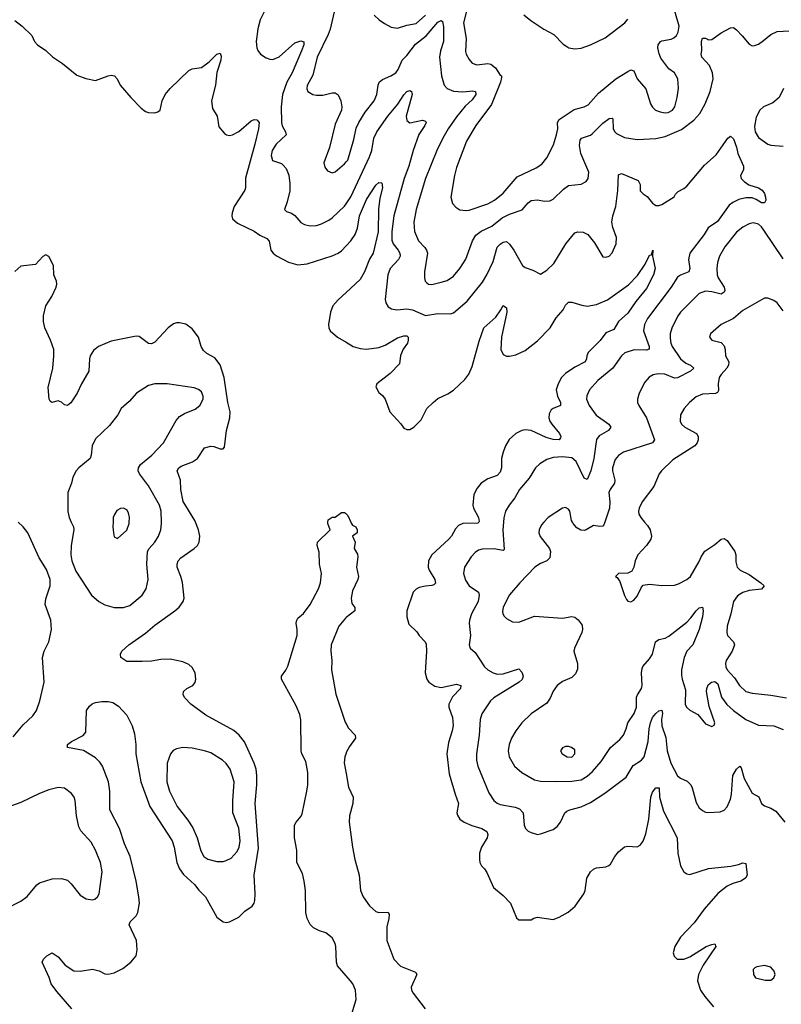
# Model space of a CAD drawing. Header units: inches. Extents: x 1550315 to 1685896, y 510706 to 640504.
# Tile 357 of 452: x 1647902 to 1652797, y 606899 to 613231. Entities that reach past the tile are written whole.
import ezdxf

# ---------------------------------------------------------------- set-up
doc = ezdxf.new("R2010")
doc.units = ezdxf.units.IN
doc.header["$MEASUREMENT"] = 0
for name, color, linetype in [('B6640', 7, 'Continuous'), ('B6641', 7, 'Continuous'), ('B6650', 7, 'Continuous'), ('B6651', 7, 'Continuous')]:
    doc.layers.add(name, color=color, linetype=linetype)

msp = doc.modelspace()

# ---------------------------------------------------------------- linework, layer by layer
at = {"layer": 'B6640', "color": 5}
for points, elevation in [([(1647860.4, 608619.6), (1647924.6, 608695.4), (1647986.1, 608753.9), (1648010.7, 608789.3), (1648032.1, 608850), (1648059.1, 608970), (1648047.6, 609130), (1648059.5, 609170), (1648089.5, 609230.5), (1648106, 609310), (1648101.3, 609370), (1648064.5, 609470), (1648070, 609506.8), (1648096.8, 609590), (1648097.7, 609630), (1648074.9, 609694.9), (1648027.8, 609770), (1647954.5, 609930), (1647924.5, 609970), (1647891.9, 610000)], 640), ([(1648237, 606870), (1648140.1, 606980.1), (1648104.5, 607030), (1648091.2, 607071.2), (1648046.6, 607170), (1648054, 607190), (1648075.3, 607210), (1648110, 607230.7), (1648150, 607204), (1648193.4, 607150), (1648250, 607113), (1648290, 607112), (1648370, 607125.3), (1648413.3, 607113.3), (1648450, 607095.5), (1648470, 607092.4), (1648510, 607100.3), (1648564.5, 607130), (1648616.9, 607170), (1648649.7, 607210), (1648656.9, 607250), (1648652.4, 607310), (1648605.4, 607410), (1648612.6, 607430), (1648650, 607467.6), (1648661.6, 607490), (1648671.6, 607550), (1648667.9, 607590), (1648649.8, 607690), (1648612.2, 607850), (1648575.4, 607930), (1648543.7, 608030), (1648480.3, 608150), (1648482.2, 608270), (1648471.7, 608330), (1648433.7, 608430), (1648416.9, 608456.9), (1648390, 608484.7), (1648311.9, 608531.9), (1648209, 608550), (1648210, 608570.7), (1648234, 608590), (1648310, 608628.4), (1648327, 608650), (1648332.1, 608787.9), (1648350, 608816), (1648367.7, 608832.3), (1648390, 608840.5), (1648430, 608846), (1648470, 608846), (1648499.9, 608839.9), (1648536.7, 608816.7), (1648590, 608757.3), (1648624.9, 608690), (1648639, 608639), (1648648, 608570), (1648649.2, 608510), (1648681.1, 608330), (1648739, 608170), (1648882.2, 607950), (1648895.1, 607910), (1648912.4, 607810), (1648929.1, 607769.1), (1648953.8, 607733.8), (1649026.3, 607670), (1649053.4, 607633.4), (1649095.6, 607590), (1649170, 607459.5), (1649210, 607429.1), (1649230, 607425.2), (1649250, 607428.9), (1649310, 607459.6), (1649350, 607496.9), (1649395.1, 607530), (1649409.7, 607550), (1649413.8, 607566.2), (1649415.8, 607610), (1649408.4, 607730), (1649437.3, 607902.7), (1649415.4, 608190), (1649426.4, 608310), (1649427, 608370), (1649421, 608410), (1649408.3, 608450), (1649346.2, 608586.2), (1649312.6, 608630), (1649279.3, 608659.3), (1649098.7, 608758.7), (1649002, 608830), (1648963.1, 608870), (1648952.6, 608890), (1648954.7, 608910), (1648976.9, 608930), (1649014, 608950), (1649030.5, 608969.5), (1649034.6, 608990), (1649028.7, 609030), (1649010, 609064.2), (1648990, 609083.5), (1648950, 609100.3), (1648870, 609117.7), (1648810, 609117.2), (1648750, 609106.6), (1648690, 609103), (1648590, 609104.2), (1648552.3, 609130), (1648549.2, 609150), (1648559.3, 609170), (1648603.6, 609210), (1648710, 609284.7), (1648770, 609337.3), (1648899.6, 609430), (1648926.3, 609453.7), (1648953.6, 609490), (1648958.9, 609510), (1648947.5, 609612.5), (1648938, 609650), (1648913.1, 609710), (1648913.5, 609730), (1648921.1, 609750), (1648937.6, 609770), (1649023.7, 609830), (1649044.5, 609850), (1649056.2, 609870), (1649060.5, 609910), (1649051.2, 609950), (1649031.1, 610000)], 620), ([(1648233.7, 610000), (1648246.9, 609970), (1648250.2, 609950), (1648233.2, 609850), (1648230.2, 609790), (1648237.3, 609750), (1648263.6, 609683.6), (1648363.5, 609530), (1648410, 609489.2), (1648450, 609467.3), (1648510, 609451.1), (1648570, 609450.2), (1648610, 609462.8), (1648689.6, 609530), (1648714.7, 609570), (1648727.4, 609630), (1648718.2, 609730), (1648723.2, 609810), (1648733.5, 609830), (1648769.8, 609870), (1648794.6, 609910), (1648809, 609950), (1648814, 609990), (1648813.6, 610000)], 640), ([(1648501.6, 610000), (1648499.5, 609970), (1648504.4, 609930), (1648510, 609904.7), (1648530, 609894.8), (1648590, 609948.2), (1648605.1, 609990), (1648605.8, 610000)], 660), ([(1650000, 607082.4), (1649945.4, 607145.4), (1649938.9, 607170), (1649934.4, 607270), (1649929.4, 607290), (1649910, 607327.1), (1649870, 607358.5), (1649830, 607370.5), (1649790, 607389.9), (1649770, 607411), (1649749.3, 607450), (1649741, 607490), (1649738.5, 607630), (1649731, 607691), (1649719.3, 607739.3), (1649682.6, 607810), (1649683, 607890), (1649667.3, 607970), (1649668.6, 608050), (1649678.5, 608070), (1649710.9, 608109.1), (1649716.5, 608123.5), (1649748.1, 608270), (1649754, 608310), (1649755, 608390), (1649740.8, 608460.8), (1649715.4, 608510), (1649711.1, 608530), (1649709.3, 608729.3), (1649702.1, 608762.1), (1649679, 608819), (1649583.7, 608990), (1649583.7, 609010), (1649612.4, 609047.6), (1649626.2, 609073.8), (1649684.7, 609270), (1649686, 609310), (1649679.7, 609350), (1649682.4, 609370), (1649690, 609382), (1649727, 609413), (1649768.9, 609471.1), (1649822.8, 609570), (1649836.4, 609610), (1649841.5, 609670), (1649829.8, 609730.2), (1649827.3, 609807.3), (1649814, 609850), (1649815.3, 609870), (1649898, 609950), (1649882, 609990), (1649883.3, 610000)], 580), ([(1650000, 609385.7), (1649996.8, 609383.2), (1649952.6, 609330), (1649904.9, 609210), (1649901.3, 609170), (1649907.2, 609110), (1649905.5, 609050), (1649933.5, 608893.5), (1649993.1, 608713.1), (1650000, 608701.6)], 580), ([(1650000, 608514.1), (1649992.3, 608490), (1649988, 608452), (1650000, 608382.3)], 580), ([(1647808.8, 607511.2), (1647910, 607561.7), (1647948.9, 607591.1), (1648011.8, 607668.2), (1648030, 607679.5), (1648110, 607704.9), (1648170, 607708.4), (1648210, 607696.4), (1648233.7, 607673.7), (1648290, 607600.7), (1648330, 607578), (1648370, 607570.7), (1648384.1, 607575.9), (1648401.2, 607590), (1648411.8, 607610), (1648431.2, 607750), (1648420.5, 607810), (1648389.6, 607890), (1648360.7, 607940.7), (1648294.8, 608014.8), (1648281.2, 608041.2), (1648266, 608110), (1648258.7, 608210), (1648251.5, 608230), (1648234.9, 608254.9), (1648190, 608289.6), (1648150, 608293.7), (1648090, 608277.2), (1648030, 608254.5), (1647910, 608196.4), (1647850, 608174.7)], 640)]:
    msp.add_lwpolyline(points, dxfattribs=dict(at, elevation=elevation))
at = {"layer": 'B6640', "color": 5, "elevation": 640}
msp.add_lwpolyline([(1648950.2, 608549.8), (1648910, 608542.4), (1648889.1, 608530.9), (1648870.4, 608510), (1648848.8, 608450), (1648847.1, 608330), (1648864.4, 608270), (1648914.9, 608170), (1648983.6, 608083.6), (1649014.1, 608034.1), (1649042.6, 607970), (1649065.4, 607885.4), (1649085.3, 607850), (1649111.2, 607831.2), (1649170, 607816.9), (1649210, 607817.3), (1649230, 607822.8), (1649260.4, 607839.6), (1649299.3, 607880.7), (1649312.5, 607910), (1649319.6, 607950), (1649310.8, 608030.8), (1649271.6, 608130), (1649271.6, 608208.4), (1649281.1, 608330), (1649254, 608410), (1649230, 608446.6), (1649205.1, 608470), (1649130, 608515.6), (1649090, 608529.8), (1649010, 608546.4)], close=True, dxfattribs=at)
at = {"layer": 'B6641', "color": 5}
for points, elevation in [([(1649497.1, 613330), (1649447.7, 613230), (1649432.1, 613172.1), (1649422, 613090), (1649425.5, 613050), (1649432.4, 613032.4), (1649450.4, 613010.4), (1649486.6, 612986.6), (1649510, 612976.3), (1649530, 612974.9), (1649570, 612993.4), (1649670, 613083.2), (1649710, 613094.9), (1649728, 613088), (1649727.4, 613070), (1649713.3, 613030), (1649653.5, 612890), (1649619.6, 612830), (1649590.5, 612750), (1649583.4, 612670), (1649584.7, 612570), (1649588.7, 612548.7), (1649610.3, 612510), (1649614, 612490), (1649550, 612431), (1649523.8, 612390), (1649517.3, 612357.3), (1649526, 612326), (1649585.3, 612305.3), (1649596, 612296), (1649613.9, 612273.9), (1649631.3, 612231.3), (1649638.6, 612178.6), (1649637.7, 612130), (1649620.8, 612059.2), (1649603, 612010), (1649616.7, 611996.7), (1649650, 611986.4), (1649670, 611972.7), (1649710, 611926.7), (1649733.3, 611913.3), (1649770, 611905.8), (1649810, 611907.9), (1649842.7, 611917.3), (1649890, 611941.8), (1649910, 611957.2), (1649988.9, 612031.1), (1650000, 612047.8)], 640), ([(1649930.1, 613310), (1649897.1, 613170), (1649884.7, 613135.3), (1649813.4, 612990), (1649785.4, 612874.6), (1649748.7, 612808.7), (1649747.3, 612787.3), (1649754, 612770), (1649786, 612750), (1649810, 612744.9), (1649850, 612746), (1649910, 612760.4), (1649930, 612760.5), (1649950, 612747.3), (1649966.4, 612710), (1649972.4, 612670), (1649970.4, 612650), (1649930, 612559), (1649893.1, 612410), (1649857.8, 612310), (1649862.2, 612282.2), (1649879.9, 612259.9), (1649910, 612247.3), (1649930, 612253.4), (1649990, 612304.2), (1650000, 612316.4)], 660), ([(1647870, 613226), (1647918, 613190), (1647978.8, 613130), (1647997.3, 613090), (1648017.3, 613070), (1648070, 613033.4), (1648112.1, 612992.1), (1648177.3, 612950), (1648270, 612874.9), (1648326.3, 612853.7), (1648390, 612840.7), (1648470, 612870.4), (1648490, 612874.4), (1648510.3, 612870.3), (1648528, 612850), (1648547.7, 612810), (1648616.3, 612730), (1648682, 612662), (1648710, 612641), (1648730, 612634), (1648770, 612633), (1648790, 612639.1), (1648805.2, 612650), (1648818.4, 612710), (1648837, 612750), (1648870, 612788), (1648990, 612903.8), (1649010, 612915.3), (1649070, 612924), (1649120.2, 612959.8), (1649170, 613008.5), (1649190, 613016.3), (1649196.7, 612996.7), (1649195.4, 612970), (1649168, 612892), (1649160.5, 612810), (1649133.7, 612710), (1649141, 612661), (1649170.4, 612610), (1649181.4, 612541.4), (1649219, 612499), (1649230.4, 612490.4), (1649250, 612486.4), (1649270, 612490.3), (1649310, 612511.2), (1649390, 612581.1), (1649410, 612589.2), (1649427.1, 612587.1), (1649441.6, 612570), (1649436.8, 612530), (1649412.5, 612430), (1649352.9, 612212.9), (1649354.3, 612150), (1649350, 612134), (1649281.1, 612030), (1649267.2, 611990), (1649265.3, 611970), (1649270, 611951.3), (1649302.3, 611922.3), (1649410, 611872.2), (1649444.8, 611844.8), (1649490, 611823.1), (1649506, 611806), (1649516.9, 611750), (1649530.2, 611730.2), (1649552.8, 611712.8), (1649630, 611671.8), (1649690, 611655.6), (1649750, 611661.8), (1649910, 611712.1), (1649950, 611728.8), (1649970, 611743.8), (1650000, 611776.1)], 620), ([(1649031.1, 610000), (1649027.1, 610010), (1648952, 610132), (1648936.8, 610210), (1648936, 610270), (1648914.7, 610330), (1648925.4, 610350), (1648940, 610360), (1649011.9, 610388.1), (1649045.1, 610410), (1649090, 610478.7), (1649130, 610487.6), (1649150, 610485.3), (1649190, 610470.7), (1649209.2, 610470.8), (1649218, 610482), (1649230.7, 610590), (1649252.9, 610670), (1649253.7, 610710), (1649239.9, 610770), (1649216.7, 610930), (1649191, 611011), (1649155.9, 611055.9), (1649105.1, 611085.1), (1649083.1, 611103.1), (1649069.1, 611129.1), (1649050.6, 611190), (1649010, 611243.5), (1648970, 611272.2), (1648930, 611282.6), (1648910, 611282), (1648890, 611275.5), (1648855.6, 611250), (1648770, 611157.7), (1648750, 611146.9), (1648730, 611149.7), (1648670, 611193), (1648650, 611195.8), (1648490, 611164.1), (1648408.4, 611130), (1648376.2, 611103.8), (1648355.8, 611070), (1648350.2, 611050), (1648346.7, 610970), (1648298.4, 610890), (1648270.8, 610829.2), (1648230, 610766.6), (1648210, 610749.5), (1648190, 610755.1), (1648171.1, 610771.1), (1648150, 610779.6), (1648108.7, 610770), (1648097.5, 610777.5), (1648091.3, 610791.3), (1648085.8, 610865.8), (1648113.8, 610990), (1648122.3, 611070), (1648121.2, 611110), (1648100.8, 611170), (1648064.2, 611250), (1648055.5, 611290), (1648054.2, 611325.8), (1648069.7, 611390), (1648107.8, 611450), (1648137.2, 611510), (1648141.2, 611530), (1648139, 611550), (1648122, 611590), (1648119.3, 611650), (1648090, 611708), (1648070, 611719), (1648050, 611709), (1648002.8, 611657.2), (1647910, 611645.2), (1647870, 611611.8)], 620), ([(1650000, 611477), (1649948.9, 611430), (1649915.6, 611390), (1649900.7, 611350), (1649887.8, 611270), (1649888.8, 611250), (1649897.1, 611230), (1649945.5, 611190), (1650000, 611157.3)], 620), ([(1648813.6, 610000), (1648810.6, 610070), (1648799.8, 610110), (1648730, 610234), (1648672.7, 610310), (1648663.5, 610330), (1648665.3, 610350), (1648678.3, 610370), (1648750.5, 610429.5), (1648827.2, 610510), (1648907.3, 610652.7), (1648930, 610678.4), (1648960.6, 610699.4), (1649030, 610725.7), (1649060.7, 610750), (1649081.6, 610790), (1649081.6, 610810), (1649070, 610837), (1649052.1, 610852.1), (1649024.2, 610864.2), (1648849.7, 610889.7), (1648770, 610888.3), (1648730, 610878), (1648652.7, 610830), (1648604.8, 610775.2), (1648553, 610730), (1648533.4, 610690), (1648478.6, 610621.4), (1648390, 610536), (1648368, 610490), (1648360.7, 610430), (1648354, 610410), (1648282, 610350), (1648265.5, 610330), (1648244, 610290), (1648234.9, 610250), (1648211.8, 610190), (1648211.3, 610068.7), (1648220.6, 610030), (1648233.7, 610000)], 640), ([(1648605.8, 610000), (1648607.8, 610030), (1648600.5, 610060.5), (1648590, 610079.3), (1648570, 610089.3), (1648550, 610086.6), (1648526.3, 610073.7), (1648510.3, 610049.7), (1648503.7, 610030), (1648501.6, 610000)], 660), ([(1649883.3, 610000), (1649885.2, 610014.8), (1649910, 610031.3), (1649930, 610031.3), (1649970, 610062), (1649990, 610062), (1649996.9, 610056.9), (1650000, 610053.3)], 580)]:
    msp.add_lwpolyline(points, dxfattribs=dict(at, elevation=elevation))
at = {"layer": 'B6650', "color": 5}
for points, elevation in [([(1650029.3, 610000), (1650032.7, 609992.7), (1650041.1, 609981.1), (1650062, 609970), (1650072, 609950), (1650071.3, 609930), (1650042, 609910), (1650058, 609870), (1650052, 609830), (1650073.4, 609793.4), (1650076.3, 609776.3), (1650067.3, 609710), (1650079.1, 609650), (1650075.5, 609630), (1650042, 609558), (1650032.2, 609510), (1650037.1, 609477.1), (1650055.5, 609450), (1650055.5, 609430), (1650000, 609385.7)], 580), ([(1650852.2, 610000), (1650846.4, 609993.6), (1650750, 609991.4), (1650721.9, 609978.1), (1650702.3, 609957.7), (1650676.5, 609910), (1650659.6, 609890), (1650550.2, 609790), (1650530.2, 609750), (1650528.4, 609710), (1650533, 609690), (1650571, 609630), (1650573.6, 609606.4), (1650564, 609596), (1650550, 609592.1), (1650510, 609589), (1650470, 609579.3), (1650451, 609569), (1650431.8, 609550), (1650390.3, 609430), (1650390.3, 609390), (1650403.5, 609343.5), (1650454, 609294), (1650470.2, 609270.2), (1650508.2, 609230), (1650514.1, 609214.1), (1650517.8, 609170), (1650508.8, 609030), (1650518.9, 608990), (1650531.3, 608971.3), (1650570, 608945.3), (1650610, 608936.6), (1650710, 608956.9), (1650738, 608950), (1650734.9, 608930), (1650683.8, 608876.2), (1650660.9, 608830), (1650659.8, 608810), (1650683.5, 608743.5), (1650688.1, 608691.9), (1650682.3, 608657.7), (1650657.5, 608582.5), (1650647.3, 608510), (1650661.4, 608381.4), (1650700.3, 608250), (1650723.1, 608190), (1650712.2, 608130), (1650715.1, 608115.1), (1650730.5, 608090), (1650759.1, 608070), (1650807.8, 608047.8), (1650873, 608030), (1650903.7, 608010), (1650911.5, 607990), (1650907.4, 607970), (1650870.3, 607910), (1650857.4, 607870), (1650856.4, 607830), (1650860.5, 607810), (1650870.4, 607790.4), (1650890.6, 607770), (1650905.5, 607745.5), (1650948.4, 607650), (1651010, 607598.4), (1651057.6, 607550), (1651095.9, 607455.9), (1651110, 607441), (1651190, 607442.8), (1651207, 607453), (1651230, 607459.1), (1651330, 607444.9), (1651370, 607459.1), (1651427.9, 607492), (1651471.6, 607530), (1651528, 607610), (1651536.4, 607630), (1651547.8, 607710), (1651570, 607750.6), (1651590, 607768), (1651610, 607775.5), (1651670, 607782), (1651689.5, 607790.5), (1651699.5, 607800.5), (1651726.6, 607850), (1651750, 607878.8), (1651790, 607910.6), (1651810, 607914.9), (1651870, 607912.4), (1651890, 607923), (1651910, 607947.7), (1651925.6, 607994.4), (1651946.5, 608090), (1651958.8, 608230), (1651970, 608263.1), (1651990.5, 608290.5), (1652011.4, 608291.4), (1652014.7, 608230), (1652041, 608141), (1652127.6, 607970), (1652132.3, 607870), (1652150.3, 607790.3), (1652170.4, 607750.3), (1652190, 607738), (1652210, 607734.4), (1652330, 607772.9), (1652472.8, 607787.2), (1652522.8, 607797.2), (1652550, 607807.7), (1652570, 607804.7), (1652578, 607730), (1652568, 607710), (1652536.3, 607690), (1652485, 607675), (1652450, 607658.8), (1652389.5, 607610.5), (1652302.3, 607510), (1652237, 607423), (1652150.4, 607330), (1652112.2, 607270), (1652102, 607230), (1652107.9, 607207.9), (1652127.3, 607190), (1652170, 607188.1), (1652210, 607203.9), (1652314, 607270), (1652350, 607284.2), (1652370, 607286.8), (1652376, 607270), (1652294.2, 607150), (1652264.4, 607090), (1652258.9, 607050), (1652278.9, 606990), (1652304.9, 606950), (1652362.2, 606882.2)], 620), ([(1651011.2, 610000), (1651007.1, 609950), (1651016.9, 609823.1), (1651010, 609817), (1650950, 609829.1), (1650874.3, 609825.7), (1650850, 609818.8), (1650830, 609804.7), (1650804.2, 609775.8), (1650761.5, 609710), (1650754.3, 609670), (1650766.6, 609626.6), (1650792, 609590), (1650850.1, 609550.1), (1650856, 609530), (1650848.6, 609490), (1650806.2, 609410), (1650793.4, 609370), (1650790.2, 609350), (1650799.6, 609270), (1650790.5, 609210), (1650797.3, 609190), (1650830, 609160.4), (1650889.1, 609070), (1650911.8, 609050), (1650945.3, 609030), (1650970, 609021.5), (1651010, 609023.5), (1651110, 609056.9), (1651130, 609035.3), (1651137.1, 609010), (1651131.9, 608988.1), (1651113.4, 608970), (1650950, 608869.8), (1650929.1, 608850), (1650872.6, 608767.4), (1650861.1, 608730), (1650855, 608630), (1650837.2, 608510), (1650838.2, 608470), (1650847.2, 608430), (1650918.4, 608258.4), (1650948.7, 608210), (1650970, 608192.9), (1650990, 608184.5), (1651087.6, 608167.6), (1651115.2, 608155.2), (1651138, 608130), (1651144.2, 608050), (1651153, 608030), (1651170, 608013), (1651190, 608003), (1651230, 607990.6), (1651250, 607995.5), (1651330, 608023.7), (1651357.4, 608042.6), (1651378, 608070), (1651406.6, 608130), (1651419, 608141), (1651437.2, 608150), (1651510.7, 608169.3), (1651570, 608197.3), (1651662.4, 608257.6), (1651799.4, 608360.6), (1651845.8, 608434.2), (1651899.2, 608470), (1651915.8, 608490), (1651941.8, 608590), (1651947, 608670), (1651956.1, 608710), (1651970, 608742.3), (1651990, 608769.1), (1652010, 608786), (1652030, 608790.4), (1652033.1, 608770), (1652027.8, 608730), (1652029.4, 608690), (1652055.5, 608615.5), (1652064.1, 608530), (1652087.8, 608450), (1652130, 608368.3), (1652150, 608353.2), (1652193, 608333), (1652215.8, 608310), (1652225.3, 608290), (1652250, 608196), (1652270, 608162.8), (1652290, 608144.9), (1652310, 608135.5), (1652330, 608132.7), (1652403.9, 608136.1), (1652430, 608147.7), (1652450, 608168), (1652470, 608218), (1652477.4, 608250), (1652486.9, 608370), (1652510, 608410.4), (1652530, 608430.7), (1652539, 608419), (1652559.3, 608350), (1652610, 608257.1), (1652653, 608233), (1652670.8, 608190), (1652690, 608176.3), (1652730, 608160.7), (1652762, 608142), (1652820.7, 608070)], 640), ([(1651272, 610000), (1651256.7, 609983.3), (1651240.9, 609950), (1651239.5, 609930), (1651247.1, 609907.1), (1651306.7, 609830), (1651314, 609810), (1651310.2, 609769.8), (1651289.2, 609750.8), (1651250, 609733.3), (1651213.4, 609710), (1651116, 609610), (1651050, 609533.3), (1651010, 609453.2), (1651005.8, 609425.8), (1651007.6, 609410), (1651015.6, 609395.6), (1651030, 609380.3), (1651070, 609358.7), (1651110, 609356), (1651210, 609394.9), (1651390, 609383.1), (1651450, 609392.4), (1651470, 609388), (1651491.7, 609371.7), (1651516.7, 609336.7), (1651519.5, 609310), (1651514.9, 609290), (1651468.4, 609190), (1651464.4, 609170), (1651487.9, 609090), (1651486.7, 609053.3), (1651475.1, 609024.9), (1651450, 609001.6), (1651390, 608975.8), (1651356.4, 608950), (1651330, 608912.3), (1651312.5, 608867.5), (1651290, 608834.5), (1651190, 608767.8), (1651130.4, 608710), (1651090, 608658.4), (1651063.1, 608610), (1651047.8, 608570), (1651041.7, 608530), (1651047.4, 608490), (1651083.1, 608430), (1651130, 608390.4), (1651210, 608343.5), (1651250, 608334.2), (1651350, 608331.6), (1651450, 608334.6), (1651510, 608343.2), (1651550, 608365.4), (1651584.1, 608395.9), (1651639.6, 608460.4), (1651698.7, 608550), (1651758.7, 608601.3), (1651783.1, 608630), (1651801.1, 608670), (1651811.7, 608710), (1651850.7, 608770), (1651867, 608810), (1651866.7, 608873.3), (1651872.4, 608890), (1651898.5, 608930), (1651902, 608950), (1651898.4, 609030), (1651902.3, 609057.7), (1651907.8, 609072.2), (1651950, 609120.3), (1651968.4, 609150), (1651989.7, 609230), (1652010, 609246), (1652050, 609254.2), (1652073.7, 609266.3), (1652190, 609356.5), (1652216.2, 609383.8), (1652250, 609430.3), (1652270, 609448.4), (1652290, 609454), (1652295.5, 609430), (1652291, 609391), (1652270.1, 609309.9), (1652228.4, 609211.6), (1652190.3, 609170), (1652172.6, 609130), (1652156.9, 609050), (1652156.2, 609016.2), (1652159.5, 608990), (1652180.9, 608920.9), (1652179.3, 608830), (1652188, 608810), (1652210, 608790.6), (1652261.7, 608761.7), (1652310, 608702.8), (1652350, 608684.9), (1652365.6, 608694.4), (1652369.3, 608710), (1652334.5, 608814.5), (1652316.8, 608910), (1652318.4, 608930), (1652327.5, 608952.5), (1652348.4, 608971.6), (1652370, 608975.5), (1652390, 608959.6), (1652413.5, 608873.5), (1652446.8, 608826.8), (1652489.3, 608789.3), (1652570, 608730.2), (1652650, 608694.6), (1652749.2, 608689.2), (1652810, 608665.3)], 660), ([(1651663.5, 610000), (1651657.7, 609982.3), (1651650, 609974.7), (1651630, 609971.1), (1651590, 609978), (1651542.8, 609950), (1651530, 609945.7), (1651507.9, 609947.9), (1651483.3, 609963.3), (1651459.6, 609990), (1651454.6, 610000)], 660), ([(1651918.4, 610000), (1651937.2, 609977.2), (1651953.7, 609950), (1651963.7, 609910), (1651959.5, 609890), (1651930.3, 609850), (1651875.3, 609790), (1651858.7, 609750), (1651850.4, 609709.6), (1651836.1, 609683.9), (1651810, 609672.3), (1651751.3, 609668.7), (1651732, 609650), (1651742.8, 609642.8), (1651759, 609619), (1651788.8, 609528.8), (1651802.8, 609502.8), (1651810, 609491), (1651830, 609487.3), (1651850, 609497.3), (1651870, 609524), (1651898.3, 609581.7), (1651910, 609593.4), (1651950, 609601.3), (1652030, 609593.1), (1652110, 609594.9), (1652137.3, 609602.7), (1652190, 609630.3), (1652214.5, 609650), (1652270, 609747.7), (1652282.4, 609777.6), (1652306.8, 609813.2), (1652370, 609856.4), (1652410, 609890.4), (1652430, 609893.7), (1652450, 609881.3), (1652499.5, 609810), (1652504.6, 609790), (1652504.4, 609744.4), (1652513, 609710), (1652533.4, 609690), (1652590, 609662.8), (1652666.7, 609610), (1652688, 609590), (1652670, 609568.6), (1652590, 609559.8), (1652550, 609547.4), (1652515.1, 609524.9), (1652490.3, 609490), (1652474, 609410), (1652450.3, 609330), (1652447.4, 609290), (1652452.4, 609270), (1652490.2, 609230.2), (1652496, 609210), (1652482.4, 609170), (1652443.9, 609110), (1652438.6, 609090), (1652440.7, 609070), (1652450.2, 609050), (1652497.6, 608997.6), (1652528.1, 608950), (1652570, 608911.2), (1652610, 608899.3), (1652730, 608886.8), (1652830, 608869.3)], 680), ([(1650000, 608701.6), (1650015.6, 608675.6), (1650058.4, 608630), (1650059.5, 608610), (1650022.5, 608557.5), (1650001.4, 608518.6), (1650000, 608514.1)], 580), ([(1650000, 608382.3), (1650015, 608295), (1650046.2, 608230), (1650042.7, 608190), (1650022.7, 608110), (1650019, 608070), (1650041.2, 607910), (1650056.2, 607830), (1650083.3, 607730), (1650092.1, 607630), (1650108.7, 607590), (1650150, 607531.1), (1650190, 607495.9), (1650210, 607490.2), (1650270, 607490.3), (1650276.9, 607476.9), (1650275.4, 607450), (1650262.1, 607397.9), (1650261.9, 607310), (1650307.2, 607190), (1650350, 607143.2), (1650445.3, 607105.2), (1650455.3, 607090), (1650418.2, 607010), (1650420.2, 606990), (1650430, 606970.4), (1650508.1, 606870)], 580), ([(1650028.9, 606810), (1650065.3, 606930), (1650059.9, 606990), (1650042.2, 607030), (1650028.1, 607050), (1650000, 607082.4)], 580)]:
    msp.add_lwpolyline(points, dxfattribs=dict(at, elevation=elevation))
for points, elevation in [([(1651430, 608556.2), (1651410, 608556.2), (1651390, 608549.2), (1651378, 608530), (1651388, 608510), (1651421, 608490), (1651450, 608488.8), (1651469.3, 608510), (1651470, 608535.3), (1651448.7, 608550)], 680), ([(1652690, 607149.2), (1652640.7, 607139.3), (1652626.4, 607133.6), (1652616.9, 607123.1), (1652619.1, 607090), (1652631.3, 607070), (1652693.2, 607053.2), (1652730, 607054), (1652749.2, 607070), (1652757.2, 607090), (1652752.1, 607112.1), (1652730, 607137.2)], 640)]:
    msp.add_lwpolyline(points, close=True, dxfattribs=dict(at, elevation=elevation))
at = {"layer": 'B6651', "color": 5}
for points, elevation in [([(1650180.6, 613260.6), (1650213, 613230), (1650246.5, 613206.5), (1650290, 613183.2), (1650330, 613176.5), (1650390, 613195.5), (1650450, 613205.8), (1650510, 613260.5)], 680), ([(1650774.3, 613285.7), (1650754.4, 613210), (1650772.5, 613110), (1650767.1, 613027.1), (1650771.3, 613010), (1650790, 612974.9), (1650811.2, 612951.2), (1650841.2, 612941.2), (1650910, 612948.7), (1650930, 612944.3), (1650960.9, 612920.9), (1650990, 612874.8), (1650998, 612870), (1650998.5, 612858.5), (1650993.4, 612830), (1650934.1, 612685.9), (1650834.4, 612550), (1650773.4, 612450), (1650710, 612280.9), (1650696.1, 612230), (1650674, 612090), (1650683.8, 612050), (1650704.8, 612024.8), (1650730, 612008.2), (1650770, 612003.1), (1650790, 612007.2), (1650910, 612046.9), (1650954.7, 612070), (1651010, 612114.6), (1651099.8, 612220.2), (1651221.6, 612278.4), (1651257.3, 612302.7), (1651290, 612342.4), (1651332.7, 612427.3), (1651352.7, 612490), (1651360.2, 612530), (1651359, 612570), (1651368.7, 612590), (1651466.7, 612653.4), (1651530, 612671.7), (1651555.3, 612684.7), (1651621.8, 612758.2), (1651732.9, 612850), (1651810, 612899.1), (1651830, 612908.5), (1651850, 612902.8), (1651870, 612850.7), (1651926.5, 612786.5), (1651957.4, 612690), (1651969.2, 612669.2), (1651988.2, 612650), (1652017.8, 612637.8), (1652050, 612631.3), (1652070, 612633.4), (1652098.2, 612650), (1652112.4, 612670), (1652128.7, 612730), (1652137.6, 612790), (1652132.4, 612850), (1652111.2, 612890), (1652075.3, 612915.3), (1652024.1, 612984.1), (1652011.4, 613011.4), (1652003.2, 613050), (1652005.7, 613070), (1652021.1, 613090), (1652030, 613096.2), (1652090, 613106.7), (1652105.8, 613114.2), (1652122.7, 613130), (1652134.3, 613150), (1652139.9, 613190), (1652113.2, 613286.8)], 680), ([(1651143.3, 613263.4), (1651186.5, 613226.5), (1651270.6, 613170.6), (1651335.9, 613135.9), (1651394.8, 613074.8), (1651417.8, 613057.8), (1651431.2, 613051.2), (1651470, 613044.7), (1651510, 613048.2), (1651571.1, 613068.9), (1651665.7, 613114.3), (1651790.8, 613210), (1651810, 613234.6)], 720), ([(1650000, 612316.4), (1650010, 612328.7), (1650050, 612460.7), (1650065.4, 612534.6), (1650081, 612570), (1650122.7, 612637.3), (1650180.3, 612710), (1650197.2, 612750), (1650205.7, 612810), (1650213, 612830), (1650233.2, 612846.8), (1650287, 612870), (1650319.7, 612890), (1650334.5, 612910), (1650360.4, 612970), (1650390, 613000.2), (1650445.5, 613074.5), (1650513.6, 613126.4), (1650590, 613216), (1650610, 613227), (1650619.3, 613219.3), (1650625, 613185), (1650625, 613090), (1650606.6, 613030), (1650600.1, 612990), (1650612.8, 612870), (1650630.9, 612810.9), (1650649.6, 612789.5), (1650690, 612772.5), (1650750, 612766.6), (1650813.9, 612773.9), (1650831.8, 612770), (1650834, 612750), (1650810, 612715.3), (1650764.7, 612675.3), (1650710, 612606.3), (1650655, 612530), (1650620.9, 612470), (1650583.2, 612390), (1650509.5, 612210), (1650450.1, 612009.9), (1650436.1, 611930), (1650439.2, 611870), (1650464.4, 611810), (1650506.9, 611766.9), (1650517.8, 611750), (1650522.9, 611730), (1650503.7, 611610), (1650504.6, 611570), (1650508.9, 611550), (1650518.3, 611538.3), (1650530, 611530.4), (1650550, 611529.1), (1650610, 611543.6), (1650650, 611554.6), (1650690, 611581.1), (1650731.1, 611630), (1650769.8, 611690.2), (1650812.1, 611810), (1650834, 611846), (1650868.2, 611871.8), (1650937.1, 611902.9), (1651002.1, 611957.9), (1651050, 611980.1), (1651131.2, 612008.8), (1651170, 612054.3), (1651190, 612067.9), (1651230, 612072.6), (1651274.9, 612065.1), (1651310, 612066.4), (1651330, 612077.1), (1651397.8, 612142.2), (1651430, 612164.4), (1651510, 612174), (1651544, 612190), (1651556, 612210), (1651559.5, 612250), (1651509.8, 612369.8), (1651501.2, 612421.2), (1651504.4, 612455.6), (1651513.3, 612470), (1651570, 612488.7), (1651582.3, 612497.7), (1651650, 612566.8), (1651690, 612595.8), (1651710, 612597.1), (1651713.6, 612593.6), (1651717.3, 612530), (1651726.5, 612510), (1651738.7, 612498.7), (1651790, 612472.8), (1651870, 612460.2), (1651990, 612466.4), (1652050, 612479.8), (1652154.9, 612525.1), (1652234.6, 612585.5), (1652272.8, 612627.2), (1652308.7, 612690), (1652340.7, 612770), (1652359.8, 612850), (1652356.2, 612890), (1652336.8, 612936.8), (1652286.6, 612990), (1652282.7, 613010), (1652286.3, 613033.7), (1652283.9, 613090), (1652290, 613112.4), (1652310, 613111.8), (1652330, 613102.4), (1652350, 613103.8), (1652410, 613146.7), (1652470, 613178.8), (1652490, 613180.7), (1652510, 613166), (1652546.8, 613126.8), (1652590, 613074), (1652610, 613064), (1652624.5, 613064.5), (1652650, 613074.9), (1652683.3, 613096.7), (1652730, 613135.5), (1652770, 613154.4), (1652924.5, 613164.5)], 660), ([(1650000, 612047.8), (1650030, 612092.8), (1650151, 612350), (1650165.9, 612390), (1650179.2, 612470), (1650196.7, 612510), (1650268.8, 612611.2), (1650332.3, 612687.7), (1650370, 612747.2), (1650390, 612768.7), (1650410, 612775.8), (1650420.7, 612770), (1650424.2, 612750), (1650386.6, 612610), (1650390, 612583.1), (1650410, 612568.6), (1650490, 612584), (1650510, 612579.1), (1650514.6, 612570), (1650506.5, 612550), (1650468, 612492), (1650430.1, 612389.9), (1650403.1, 612290), (1650373.1, 612210), (1650306.1, 611970), (1650294.2, 611870), (1650294.3, 611814.3), (1650303.5, 611790), (1650335, 611750), (1650344.4, 611730), (1650346.7, 611710), (1650336.5, 611690), (1650283.8, 611630), (1650268.1, 611590), (1650251.9, 611431.9), (1650254.9, 611410), (1650270, 611385.5), (1650291.8, 611371.8), (1650325.1, 611365.1), (1650390, 611371.8), (1650425.9, 611365.9), (1650510, 611327.9), (1650590, 611342.3), (1650670, 611339.5), (1650690, 611345.3), (1650779.1, 611421), (1650876.5, 611543.5), (1650905, 611590), (1650944.6, 611675.4), (1650971.9, 611768.1), (1650990, 611787.9), (1651010, 611800.2), (1651030, 611805.7), (1651050, 611787.4), (1651077.6, 611750), (1651134.6, 611650), (1651150, 611636.5), (1651199.7, 611619.7), (1651250, 611595.5), (1651290, 611621.3), (1651336, 611664), (1651412.4, 611790), (1651470, 611859.5), (1651490, 611867.2), (1651523.8, 611863.8), (1651553, 611850), (1651596.7, 611796.7), (1651650, 611706.8), (1651670, 611704), (1651690, 611710.8), (1651710, 611731), (1651735.6, 611790), (1651737.6, 611830), (1651714.5, 611894.5), (1651707.8, 611930), (1651714, 611970), (1651734.2, 612030), (1651747.1, 612132.9), (1651750, 612234), (1651770, 612241.3), (1651876.9, 612196.9), (1651890.3, 612170.3), (1651890.4, 612130), (1651910, 612110.4), (1651934.7, 612094.7), (1651970, 612050.6), (1651982, 612042), (1651990, 612037.1), (1652010, 612037.1), (1652030, 612042.4), (1652108.4, 612091.6), (1652118, 612110), (1652134.3, 612125.7), (1652170, 612144.8), (1652190, 612161.6), (1652303.3, 612296.7), (1652378.5, 612361.5), (1652453.2, 612470), (1652470, 612482), (1652490, 612464), (1652510, 612410.6), (1652518.9, 612370), (1652554.2, 612290), (1652553.7, 612266.3), (1652534.6, 612230), (1652539, 612210), (1652558.9, 612190), (1652589.5, 612169.5), (1652650, 612150.8), (1652675.1, 612135.1), (1652690, 612112.6), (1652696.3, 612090), (1652697.2, 612070), (1652690, 612052.6), (1652670, 612053.3), (1652635.2, 612075.2), (1652610, 612084.5), (1652570, 612085.1), (1652525.3, 612074.7), (1652484.8, 612055.2), (1652461.7, 612038.3), (1652387.1, 611932.9), (1652327.3, 611892.7), (1652301.5, 611850), (1652209.2, 611730), (1652200.7, 611690), (1652209, 611630), (1652203.1, 611610), (1652150, 611588.7), (1652130, 611574.3), (1652089.5, 611510.5), (1651937.5, 611310), (1651918.5, 611270), (1651912.4, 611230), (1651948.4, 611130), (1651948.8, 611111.2), (1651930, 611105.7), (1651852.5, 611107.5), (1651792.2, 611087.8), (1651770.1, 611069.9), (1651714.9, 610990), (1651617.6, 610910), (1651565, 610850), (1651547.1, 610812.9), (1651545.2, 610790), (1651562.2, 610750), (1651608.3, 610688.3), (1651688.8, 610630), (1651702.6, 610610), (1651687.4, 610590), (1651625.9, 610554.1), (1651609, 610531), (1651592.7, 610410), (1651574.1, 610330), (1651550, 610274), (1651530, 610283), (1651479.5, 610390), (1651450, 610412.3), (1651390, 610420.6), (1651330, 610415.8), (1651290, 610402.7), (1651244.7, 610375.3), (1651218, 610350), (1651177.7, 610282.3), (1651113.8, 610210), (1651084.1, 610155.9), (1651047.4, 610110), (1651025.3, 610070), (1651013.4, 610026.6), (1651011.2, 610000)], 640), ([(1652810.5, 612789.5), (1652782.8, 612730), (1652743.1, 612696.9), (1652684, 612670), (1652659.1, 612650), (1652635.1, 612604.9), (1652624.2, 612544.2), (1652629.1, 612509.1), (1652650, 612474), (1652710, 612430.6), (1652730, 612423.8), (1652810, 612417)], 660), ([(1650000, 611776.1), (1650030, 611808.4), (1650059.1, 611850), (1650073.6, 611890), (1650086.7, 611970), (1650130, 612074), (1650190, 612166), (1650210, 612184.9), (1650230, 612181), (1650234.9, 612150), (1650216.5, 612083.5), (1650207.3, 612012.7), (1650207, 611867), (1650174.2, 611730), (1650149.6, 611690.4), (1650118.7, 611610), (1650090, 611559.8), (1650000, 611477)], 620), ([(1652810, 611692.5), (1652690, 611871.7), (1652670, 611898.2), (1652650, 611915.3), (1652615.8, 611924.2), (1652590, 611918.3), (1652550, 611897.7), (1652510, 611865.7), (1652433.6, 611770), (1652400.2, 611710), (1652387.1, 611670), (1652382, 611630), (1652384.6, 611590), (1652391.1, 611570), (1652429.2, 611510), (1652434.2, 611490), (1652430, 611479.5), (1652410, 611466.2), (1652350, 611481), (1652310, 611484.4), (1652270, 611469.8), (1652150, 611349.7), (1652130, 611321.3), (1652093.3, 611246.7), (1652083.2, 611210), (1652082, 611182), (1652086.9, 611150), (1652096.9, 611130), (1652150, 611049.3), (1652182.9, 611023), (1652214.4, 611010), (1652235.8, 610990), (1652214, 610970), (1652130, 610928.7), (1652110, 610925.3), (1652048.1, 610951.9), (1652006.2, 610953.8), (1651973.1, 610946.9), (1651948.9, 610931.1), (1651920.9, 610899.1), (1651883.7, 610830), (1651873.7, 610790), (1651874, 610770), (1651881.3, 610750), (1651931.5, 610671.5), (1651981.5, 610530), (1651970, 610508.9), (1651783.8, 610450), (1651751, 610429), (1651730, 610402.9), (1651712.4, 610350), (1651712.4, 610330), (1651726.7, 610270), (1651724.9, 610250), (1651696.5, 610210), (1651689.3, 610190.7), (1651695.7, 610130), (1651693.3, 610090), (1651663.5, 610000)], 660), ([(1650000, 611157.3), (1650045.5, 611130), (1650090, 611115.5), (1650130, 611112.4), (1650210, 611123.8), (1650250, 611137.5), (1650330, 611186), (1650370, 611197.3), (1650390, 611197), (1650398.4, 611190), (1650399.6, 611170), (1650393.6, 611150), (1650367.7, 611112.3), (1650350, 611072), (1650342.2, 611017.8), (1650283.5, 610956.5), (1650197.4, 610890), (1650190.3, 610870), (1650210, 610833.7), (1650233.2, 610813.2), (1650250.3, 610790), (1650282, 610710), (1650351.7, 610631.7), (1650370, 610604.9), (1650390, 610595.3), (1650410, 610596.5), (1650435.6, 610610), (1650481.7, 610658.3), (1650519.2, 610730), (1650559.3, 610770), (1650590, 610794.5), (1650654.7, 610825.3), (1650690, 610848), (1650763.9, 610916.1), (1650788.2, 610951.8), (1650810, 611001.3), (1650855.8, 611164.2), (1650886, 611250), (1650961.7, 611318.3), (1650995.2, 611364.8), (1651010, 611393.4), (1651030, 611377.3), (1651033.3, 611350), (1650999.1, 611190), (1650994.2, 611110), (1651010, 611079), (1651030, 611067.6), (1651050, 611066.2), (1651090, 611076.6), (1651150, 611102.7), (1651230, 611166), (1651312.7, 611250), (1651350, 611314), (1651395.1, 611364.9), (1651410, 611394.9), (1651430, 611414.9), (1651450, 611415.3), (1651514.6, 611394.6), (1651548.8, 611388.8), (1651610, 611399.2), (1651679.8, 611430), (1651814.4, 611525.6), (1651873.2, 611586.8), (1651921.3, 611658.7), (1651950, 611717.3), (1651962, 611718), (1651971.3, 611750), (1651970.4, 611709.6), (1651986.3, 611630), (1651975.2, 611590), (1651930, 611502.2), (1651861.4, 611418.6), (1651810, 611343.4), (1651751, 611290), (1651720.2, 611239.8), (1651670, 611217.1), (1651632.2, 611167.8), (1651556.2, 611090), (1651546.5, 611070), (1651544.8, 611050), (1651536.5, 611030), (1651470, 610997.4), (1651410, 610956.8), (1651384.4, 610930), (1651362.4, 610890), (1651350.2, 610849.8), (1651358.3, 610810), (1651378, 610770), (1651378, 610750), (1651330, 610731.1), (1651318, 610722), (1651304.2, 610695.8), (1651302.7, 610670), (1651308.8, 610650), (1651322.3, 610630), (1651372.3, 610570), (1651380.4, 610550), (1651378.4, 610541.6), (1651370.1, 610529.9), (1651330, 610530.4), (1651285, 610545), (1651190, 610589.9), (1651150, 610593.3), (1651130, 610589.8), (1651090.3, 610570), (1651047.8, 610532.2), (1651023.6, 610490), (1651010.2, 610449.8), (1650999.6, 610410), (1650998.6, 610350), (1650990, 610320.5), (1650970, 610300.3), (1650910, 610279.3), (1650868.6, 610251.4), (1650841.5, 610218.5), (1650822, 610178), (1650814.8, 610110), (1650819.8, 610090), (1650851.5, 610030), (1650855.9, 610004.1), (1650852.2, 610000)], 620), ([(1652810, 611359.5), (1652770, 611409.3), (1652750, 611426), (1652710, 611440.9), (1652690, 611439.3), (1652670, 611429.4), (1652550, 611360.4), (1652490, 611309.7), (1652410.6, 611270), (1652342, 611210), (1652334.8, 611190), (1652350, 611171), (1652410, 611154.4), (1652430, 611133), (1652436.9, 611110), (1652439.7, 611070), (1652459.6, 611030), (1652458.8, 611010), (1652447.5, 610990), (1652410.2, 610950), (1652398, 610930), (1652391, 610890), (1652394.5, 610845.5), (1652387.3, 610832.7), (1652373.5, 610826.5), (1652290, 610823.5), (1652250, 610805.4), (1652207, 610770), (1652174, 610730), (1652150.4, 610690), (1652146.7, 610650), (1652154.9, 610630), (1652177.3, 610610), (1652253.1, 610570), (1652263.2, 610550), (1652263.6, 610530), (1652256.9, 610510), (1652242, 610490), (1652099.6, 610400.4), (1652026.7, 610330), (1652012, 610310), (1651978.3, 610230), (1651903.2, 610130), (1651882.8, 610090), (1651878.9, 610070), (1651882, 610050), (1651893.7, 610030), (1651918.4, 610000)], 680), ([(1651454.6, 610000), (1651449.6, 610010), (1651437.6, 610070), (1651430, 610082.7), (1651410, 610094.5), (1651390, 610089.5), (1651299.5, 610030), (1651272, 610000)], 660), ([(1650000, 610053.3), (1650010, 610042), (1650029.3, 610000)], 580)]:
    msp.add_lwpolyline(points, dxfattribs=dict(at, elevation=elevation))

doc.saveas('drawing.dxf')
